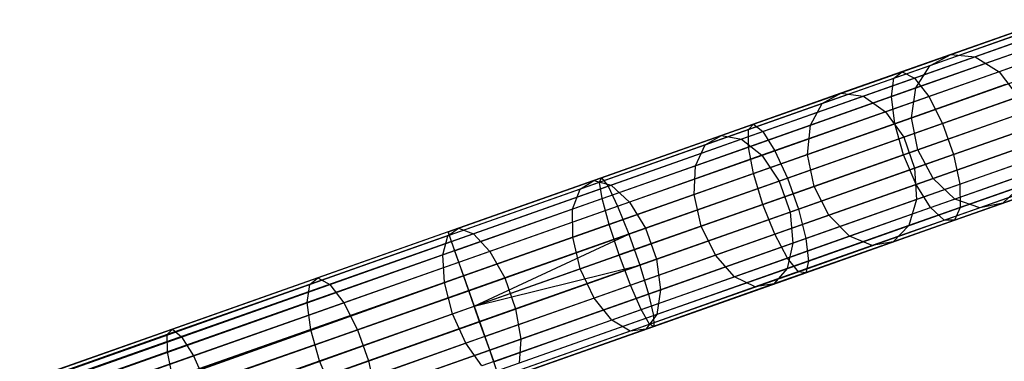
# Model space of a CAD drawing. Extents: x -189 to 189, y -189 to 189.
# Tile 552 of 591: x 153.17 to 165.62, y 55.31 to 59.62. Entities that reach past the tile are written whole.
import ezdxf

# ---------------------------------------------------------------- set-up
doc = ezdxf.new("R2010")
doc.units = 0
doc.header["$LTSCALE"] = 25.4
doc.layers.get('0').update_dxf_attribs({"linetype": 'CONTINUOUS'})

# ---------------------------------------------------------------- blocks, each defined once
blk = doc.blocks.new('CAMELEON-KENAI-C-12244_STL')
at = {"color": 0}
for p, q in [((166.19, 59.622, -151.988), (164.939, 59.182, -153.499)), ((166.19, 59.622, -151.988), (164.939, 59.182, -153.499)), ((164.222, 58.883, -10.733), (166.005, 59.511, -11.442)), ((164.222, 58.883, -10.733), (166.005, 59.511, -11.442)), ((164.326, 58.966, -10.339), (166.146, 59.607, -11.063)), ((164.326, 58.966, -10.339), (166.146, 59.607, -11.063)), ((164.482, 58.884, -9.962), (166.337, 59.538, -10.7)), ((164.482, 58.884, -9.962), (166.337, 59.538, -10.7)), ((166.525, 59.604, -152.234), (165.25, 59.155, -153.775)), ((166.525, 59.604, -152.234), (165.25, 59.155, -153.775)), ((165.899, 59.474, -151.731), (164.674, 59.042, -153.211)), ((165.899, 59.474, -151.731), (164.674, 59.042, -153.211)), ((166.846, 59.422, -152.425), (165.551, 58.966, -153.99)), ((166.846, 59.422, -152.425), (165.551, 58.966, -153.99)), ((164.189, 58.651, -11.077), (165.938, 59.267, -11.772)), ((164.189, 58.651, -11.077), (165.938, 59.267, -11.772)), ((164.662, 58.653, -9.668), (166.546, 59.317, -10.417)), ((164.662, 58.653, -9.668), (166.546, 59.317, -10.417)), ((164.939, 59.182, -153.499), (163.552, 58.693, -154.871)), ((164.939, 59.182, -153.499), (163.552, 58.693, -154.871)), ((165.25, 59.155, -153.775), (163.835, 58.656, -155.173)), ((165.25, 59.155, -153.775), (163.835, 58.656, -155.173)), ((165.702, 59.184, -151.507), (164.499, 58.76, -152.961)), ((165.702, 59.184, -151.507), (164.499, 58.76, -152.961)), ((164.674, 59.042, -153.211), (164.939, 59.182, -153.499)), ((164.674, 59.042, -153.211), (164.939, 59.182, -153.499)), ((164.939, 59.182, -153.499), (165.25, 59.155, -153.775)), ((164.939, 59.182, -153.499), (165.25, 59.155, -153.775)), ((165.25, 59.155, -153.775), (165.551, 58.966, -153.99)), ((165.25, 59.155, -153.775), (165.551, 58.966, -153.99)), ((164.674, 59.042, -153.211), (163.315, 58.563, -154.555)), ((164.674, 59.042, -153.211), (163.315, 58.563, -154.555)), ((164.499, 58.76, -152.961), (164.674, 59.042, -153.211)), ((164.499, 58.76, -152.961), (164.674, 59.042, -153.211)), ((162.381, 58.234, -10.222), (164.222, 58.883, -10.733)), ((162.381, 58.234, -10.222), (164.222, 58.883, -10.733)), ((162.446, 58.303, -9.817), (164.326, 58.966, -10.339)), ((162.446, 58.303, -9.817), (164.326, 58.966, -10.339)), ((162.565, 58.209, -9.43), (164.482, 58.884, -9.962)), ((162.565, 58.209, -9.43), (164.482, 58.884, -9.962)), ((165.551, 58.966, -153.99), (164.116, 58.46, -155.409)), ((165.551, 58.966, -153.99), (164.116, 58.46, -155.409)), ((164.189, 58.651, -11.077), (164.222, 58.883, -10.733)), ((164.189, 58.651, -11.077), (164.222, 58.883, -10.733)), ((164.222, 58.883, -10.733), (164.326, 58.966, -10.339)), ((164.222, 58.883, -10.733), (164.326, 58.966, -10.339)), ((164.231, 58.309, -11.309), (165.958, 58.917, -11.997)), ((164.231, 58.309, -11.309), (165.958, 58.917, -11.997)), ((164.326, 58.966, -10.339), (164.482, 58.884, -9.962)), ((164.326, 58.966, -10.339), (164.482, 58.884, -9.962)), ((164.482, 58.884, -9.962), (164.662, 58.653, -9.668)), ((164.482, 58.884, -9.962), (164.662, 58.653, -9.668)), ((164.837, 58.312, -9.507), (166.736, 58.981, -10.262)), ((164.837, 58.312, -9.507), (166.736, 58.981, -10.262)), ((165.551, 58.966, -153.99), (165.792, 58.648, -154.108)), ((165.551, 58.966, -153.99), (165.792, 58.648, -154.108)), ((164.499, 58.76, -152.961), (163.165, 58.29, -154.279)), ((164.499, 58.76, -152.961), (163.165, 58.29, -154.279)), ((165.633, 58.803, -151.356), (164.445, 58.384, -152.79)), ((165.633, 58.803, -151.356), (164.445, 58.384, -152.79)), ((164.445, 58.384, -152.79), (164.499, 58.76, -152.961)), ((164.445, 58.384, -152.79), (164.499, 58.76, -152.961)), ((163.552, 58.693, -154.871), (162.043, 58.161, -156.089)), ((163.552, 58.693, -154.871), (162.043, 58.161, -156.089)), ((163.835, 58.656, -155.173), (162.296, 58.114, -156.415)), ((163.835, 58.656, -155.173), (162.296, 58.114, -156.415)), ((162.381, 58.014, -10.574), (164.189, 58.651, -11.077)), ((162.381, 58.014, -10.574), (164.189, 58.651, -11.077)), ((162.717, 57.967, -9.127), (164.662, 58.653, -9.668)), ((162.717, 57.967, -9.127), (164.662, 58.653, -9.668)), ((163.315, 58.563, -154.555), (163.552, 58.693, -154.871)), ((163.315, 58.563, -154.555), (163.552, 58.693, -154.871)), ((163.552, 58.693, -154.871), (163.835, 58.656, -155.173)), ((163.552, 58.693, -154.871), (163.835, 58.656, -155.173)), ((163.835, 58.656, -155.173), (164.116, 58.46, -155.409)), ((163.835, 58.656, -155.173), (164.116, 58.46, -155.409)), ((164.231, 58.309, -11.309), (164.189, 58.651, -11.077)), ((164.231, 58.309, -11.309), (164.189, 58.651, -11.077)), ((165.792, 58.648, -154.108), (164.345, 58.138, -155.539)), ((165.792, 58.648, -154.108), (164.345, 58.138, -155.539)), ((164.662, 58.653, -9.668), (164.837, 58.312, -9.507)), ((164.662, 58.653, -9.668), (164.837, 58.312, -9.507)), ((163.315, 58.563, -154.555), (161.837, 58.042, -155.747)), ((163.315, 58.563, -154.555), (161.837, 58.042, -155.747)), ((163.165, 58.29, -154.279), (163.315, 58.563, -154.555)), ((163.165, 58.29, -154.279), (163.315, 58.563, -154.555)), ((166.061, 58.522, -12.076), (164.341, 57.916, -11.392)), ((166.061, 58.522, -12.076), (164.341, 57.916, -11.392)), ((164.975, 57.919, -9.507), (166.874, 58.588, -10.262)), ((164.975, 57.919, -9.507), (166.874, 58.588, -10.262)), ((164.116, 58.46, -155.409), (162.553, 57.91, -156.67)), ((164.116, 58.46, -155.409), (162.553, 57.91, -156.67)), ((164.445, 58.384, -152.79), (163.129, 57.92, -154.092)), ((164.445, 58.384, -152.79), (163.129, 57.92, -154.092)), ((164.116, 58.46, -155.409), (164.345, 58.138, -155.539)), ((164.116, 58.46, -155.409), (164.345, 58.138, -155.539)), ((164.522, 57.98, -152.73), (164.445, 58.384, -152.79)), ((164.522, 57.98, -152.73), (164.445, 58.384, -152.79)), ((164.522, 57.98, -152.73), (165.704, 58.397, -151.302)), ((164.522, 57.98, -152.73), (165.704, 58.397, -151.302)), ((160.526, 57.626, -9.501), (162.446, 58.303, -9.817)), ((160.526, 57.626, -9.501), (162.446, 58.303, -9.817)), ((163.165, 58.29, -154.279), (161.714, 57.779, -155.45)), ((163.165, 58.29, -154.279), (161.714, 57.779, -155.45)), ((162.381, 58.234, -10.222), (162.446, 58.303, -9.817)), ((162.381, 58.234, -10.222), (162.446, 58.303, -9.817)), ((162.446, 57.68, -10.814), (164.231, 58.309, -11.309)), ((162.446, 57.68, -10.814), (164.231, 58.309, -11.309)), ((162.446, 58.303, -9.817), (162.565, 58.209, -9.43)), ((162.446, 58.303, -9.817), (162.565, 58.209, -9.43)), ((162.875, 57.62, -8.961), (164.837, 58.312, -9.507)), ((162.875, 57.62, -8.961), (164.837, 58.312, -9.507)), ((163.129, 57.92, -154.092), (163.165, 58.29, -154.279)), ((163.129, 57.92, -154.092), (163.165, 58.29, -154.279)), ((164.341, 57.916, -11.392), (164.231, 58.309, -11.309)), ((164.341, 57.916, -11.392), (164.231, 58.309, -11.309)), ((165.93, 58.256, -154.108), (164.483, 57.746, -155.539)), ((165.93, 58.256, -154.108), (164.483, 57.746, -155.539)), ((164.837, 58.312, -9.507), (164.975, 57.919, -9.507)), ((164.837, 58.312, -9.507), (164.975, 57.919, -9.507)), ((162.043, 58.161, -156.089), (160.426, 57.591, -157.14)), ((162.043, 58.161, -156.089), (160.426, 57.591, -157.14)), ((160.5, 57.571, -9.912), (162.381, 58.234, -10.222)), ((160.5, 57.571, -9.912), (162.381, 58.234, -10.222)), ((160.607, 57.519, -9.108), (162.565, 58.209, -9.43)), ((160.607, 57.519, -9.108), (162.565, 58.209, -9.43)), ((161.837, 58.042, -155.747), (162.043, 58.161, -156.089)), ((161.837, 58.042, -155.747), (162.043, 58.161, -156.089)), ((162.043, 58.161, -156.089), (162.296, 58.114, -156.415)), ((162.043, 58.161, -156.089), (162.296, 58.114, -156.415)), ((162.381, 58.014, -10.574), (162.381, 58.234, -10.222)), ((162.381, 58.014, -10.574), (162.381, 58.234, -10.222)), ((162.565, 58.209, -9.43), (162.717, 57.967, -9.127)), ((162.565, 58.209, -9.43), (162.717, 57.967, -9.127)), ((164.345, 58.138, -155.539), (162.77, 57.583, -156.809)), ((164.345, 58.138, -155.539), (162.77, 57.583, -156.809)), ((164.345, 58.138, -155.539), (164.483, 57.746, -155.539)), ((164.345, 58.138, -155.539), (164.483, 57.746, -155.539)), ((164.501, 57.541, -11.309), (166.229, 58.15, -11.997)), ((164.501, 57.541, -11.309), (166.229, 58.15, -11.997)), ((165.053, 57.544, -9.668), (166.937, 58.208, -10.417)), ((165.053, 57.544, -9.668), (166.937, 58.208, -10.417)), ((161.837, 58.042, -155.747), (160.254, 57.484, -156.777)), ((161.837, 58.042, -155.747), (160.254, 57.484, -156.777)), ((160.534, 57.363, -10.271), (162.381, 58.014, -10.574)), ((160.534, 57.363, -10.271), (162.381, 58.014, -10.574)), ((162.296, 58.114, -156.415), (160.648, 57.533, -157.487)), ((162.296, 58.114, -156.415), (160.648, 57.533, -157.487)), ((161.714, 57.779, -155.45), (161.837, 58.042, -155.747)), ((161.714, 57.779, -155.45), (161.837, 58.042, -155.747)), ((162.296, 58.114, -156.415), (162.553, 57.91, -156.67)), ((162.296, 58.114, -156.415), (162.553, 57.91, -156.67)), ((162.446, 57.68, -10.814), (162.381, 58.014, -10.574)), ((162.446, 57.68, -10.814), (162.381, 58.014, -10.574)), ((165.903, 58.036, -151.356), (164.716, 57.617, -152.79)), ((165.903, 58.036, -151.356), (164.716, 57.617, -152.79)), ((160.729, 57.267, -8.8), (162.717, 57.967, -9.127)), ((160.729, 57.267, -8.8), (162.717, 57.967, -9.127)), ((162.553, 57.91, -156.67), (160.88, 57.32, -157.758)), ((162.553, 57.91, -156.67), (160.88, 57.32, -157.758)), ((163.129, 57.92, -154.092), (161.696, 57.415, -155.248)), ((163.129, 57.92, -154.092), (161.696, 57.415, -155.248)), ((162.553, 57.91, -156.67), (162.77, 57.583, -156.809)), ((162.553, 57.91, -156.67), (162.77, 57.583, -156.809)), ((164.341, 57.916, -11.392), (162.565, 57.29, -10.898)), ((164.341, 57.916, -11.392), (162.565, 57.29, -10.898)), ((162.717, 57.967, -9.127), (162.875, 57.62, -8.961)), ((162.717, 57.967, -9.127), (162.875, 57.62, -8.961)), ((163.014, 57.228, -8.961), (164.975, 57.919, -9.507)), ((163.014, 57.228, -8.961), (164.975, 57.919, -9.507)), ((163.211, 57.518, -154.026), (163.129, 57.92, -154.092)), ((163.211, 57.518, -154.026), (163.129, 57.92, -154.092)), ((163.211, 57.518, -154.026), (164.522, 57.98, -152.73)), ((163.211, 57.518, -154.026), (164.522, 57.98, -152.73)), ((164.501, 57.541, -11.309), (164.341, 57.916, -11.392)), ((164.501, 57.541, -11.309), (164.341, 57.916, -11.392)), ((164.716, 57.617, -152.79), (164.522, 57.98, -152.73)), ((164.716, 57.617, -152.79), (164.522, 57.98, -152.73)), ((164.975, 57.919, -9.507), (165.053, 57.544, -9.668)), ((164.975, 57.919, -9.507), (165.053, 57.544, -9.668)), ((165.057, 57.251, -9.962), (166.913, 57.904, -10.7)), ((165.057, 57.251, -9.962), (166.913, 57.904, -10.7)), ((161.714, 57.779, -155.45), (160.16, 57.231, -156.461)), ((161.714, 57.779, -155.45), (160.16, 57.231, -156.461)), ((161.696, 57.415, -155.248), (161.714, 57.779, -155.45)), ((161.696, 57.415, -155.248), (161.714, 57.779, -155.45)), ((165.942, 57.857, -153.99), (164.506, 57.351, -155.409)), ((165.942, 57.857, -153.99), (164.506, 57.351, -155.409)), ((164.683, 57.249, -11.077), (166.432, 57.865, -11.772)), ((164.683, 57.249, -11.077), (166.432, 57.865, -11.772)), ((166.196, 57.782, -151.507), (164.993, 57.358, -152.961)), ((166.196, 57.782, -151.507), (164.993, 57.358, -152.961)), ((160.623, 57.037, -10.514), (162.446, 57.68, -10.814)), ((160.623, 57.037, -10.514), (162.446, 57.68, -10.814)), ((162.565, 57.29, -10.898), (162.446, 57.68, -10.814)), ((162.565, 57.29, -10.898), (162.446, 57.68, -10.814)), ((164.483, 57.746, -155.539), (162.908, 57.191, -156.809)), ((164.483, 57.746, -155.539), (162.908, 57.191, -156.809)), ((164.483, 57.746, -155.539), (164.506, 57.351, -155.409)), ((164.483, 57.746, -155.539), (164.506, 57.351, -155.409)), ((164.855, 57.089, -10.733), (166.637, 57.717, -11.442)), ((164.855, 57.089, -10.733), (166.637, 57.717, -11.442)), ((164.987, 57.09, -10.339), (166.807, 57.731, -11.063)), ((164.987, 57.09, -10.339), (166.807, 57.731, -11.063)), ((166.531, 57.68, -151.731), (165.306, 57.248, -153.211)), ((166.531, 57.68, -151.731), (165.306, 57.248, -153.211)), ((166.851, 57.746, -151.988), (165.6, 57.306, -153.499)), ((166.851, 57.746, -151.988), (165.6, 57.306, -153.499)), ((158.585, 56.942, -9.395), (160.526, 57.626, -9.501)), ((158.585, 56.942, -9.395), (160.526, 57.626, -9.501)), ((158.599, 56.901, -9.809), (160.5, 57.571, -9.912)), ((158.599, 56.901, -9.809), (160.5, 57.571, -9.912)), ((158.627, 56.821, -9), (160.607, 57.519, -9.108)), ((158.627, 56.821, -9), (160.607, 57.519, -9.108)), ((160.426, 57.591, -157.14), (158.719, 56.99, -158.015)), ((160.426, 57.591, -157.14), (158.719, 56.99, -158.015)), ((160.648, 57.533, -157.487), (158.907, 56.92, -158.38)), ((160.648, 57.533, -157.487), (158.907, 56.92, -158.38)), ((160.254, 57.484, -156.777), (160.426, 57.591, -157.14)), ((160.254, 57.484, -156.777), (160.426, 57.591, -157.14)), ((160.426, 57.591, -157.14), (160.648, 57.533, -157.487)), ((160.426, 57.591, -157.14), (160.648, 57.533, -157.487)), ((160.5, 57.571, -9.912), (160.526, 57.626, -9.501)), ((160.5, 57.571, -9.912), (160.526, 57.626, -9.501)), ((160.534, 57.363, -10.271), (160.5, 57.571, -9.912)), ((160.534, 57.363, -10.271), (160.5, 57.571, -9.912)), ((160.526, 57.626, -9.501), (160.607, 57.519, -9.108)), ((160.526, 57.626, -9.501), (160.607, 57.519, -9.108)), ((160.607, 57.519, -9.108), (160.729, 57.267, -8.8)), ((160.607, 57.519, -9.108), (160.729, 57.267, -8.8)), ((160.648, 57.533, -157.487), (160.88, 57.32, -157.758)), ((160.648, 57.533, -157.487), (160.88, 57.32, -157.758)), ((160.871, 56.914, -8.632), (162.875, 57.62, -8.961)), ((160.871, 56.914, -8.632), (162.875, 57.62, -8.961)), ((162.77, 57.583, -156.809), (161.083, 56.989, -157.907)), ((162.77, 57.583, -156.809), (161.083, 56.989, -157.907)), ((161.785, 57.016, -155.177), (163.211, 57.518, -154.026)), ((161.785, 57.016, -155.177), (163.211, 57.518, -154.026)), ((162.716, 56.913, -10.814), (164.501, 57.541, -11.309)), ((162.716, 56.913, -10.814), (164.501, 57.541, -11.309)), ((162.77, 57.583, -156.809), (162.908, 57.191, -156.809)), ((162.77, 57.583, -156.809), (162.908, 57.191, -156.809)), ((162.875, 57.62, -8.961), (163.014, 57.228, -8.961)), ((162.875, 57.62, -8.961), (163.014, 57.228, -8.961)), ((163.107, 56.858, -9.127), (165.053, 57.544, -9.668)), ((163.107, 56.858, -9.127), (165.053, 57.544, -9.668)), ((163.399, 57.153, -154.092), (163.211, 57.518, -154.026)), ((163.399, 57.153, -154.092), (163.211, 57.518, -154.026)), ((164.716, 57.617, -152.79), (163.399, 57.153, -154.092)), ((164.716, 57.617, -152.79), (163.399, 57.153, -154.092)), ((165.825, 57.521, -153.775), (164.411, 57.023, -155.173)), ((165.825, 57.521, -153.775), (164.411, 57.023, -155.173)), ((164.683, 57.249, -11.077), (164.501, 57.541, -11.309)), ((164.683, 57.249, -11.077), (164.501, 57.541, -11.309)), ((164.993, 57.358, -152.961), (164.716, 57.617, -152.79)), ((164.993, 57.358, -152.961), (164.716, 57.617, -152.79)), ((165.053, 57.544, -9.668), (165.057, 57.251, -9.962)), ((165.053, 57.544, -9.668), (165.057, 57.251, -9.962)), ((165.825, 57.521, -153.775), (165.6, 57.306, -153.499)), ((165.825, 57.521, -153.775), (165.6, 57.306, -153.499)), ((160.254, 57.484, -156.777), (158.581, 56.895, -157.635)), ((160.254, 57.484, -156.777), (158.581, 56.895, -157.635)), ((160.16, 57.231, -156.461), (160.254, 57.484, -156.777)), ((160.16, 57.231, -156.461), (160.254, 57.484, -156.777)), ((161.696, 57.415, -155.248), (160.161, 56.875, -156.247)), ((161.696, 57.415, -155.248), (160.161, 56.875, -156.247)), ((161.785, 57.016, -155.177), (161.696, 57.415, -155.248)), ((161.785, 57.016, -155.177), (161.696, 57.415, -155.248)), ((158.668, 56.705, -10.169), (160.534, 57.363, -10.271)), ((158.668, 56.705, -10.169), (160.534, 57.363, -10.271)), ((158.72, 56.559, -8.691), (160.729, 57.267, -8.8)), ((158.72, 56.559, -8.691), (160.729, 57.267, -8.8)), ((160.88, 57.32, -157.758), (159.113, 56.697, -158.664)), ((160.88, 57.32, -157.758), (159.113, 56.697, -158.664)), ((160.623, 57.037, -10.514), (160.534, 57.363, -10.271)), ((160.623, 57.037, -10.514), (160.534, 57.363, -10.271)), ((160.729, 57.267, -8.8), (160.871, 56.914, -8.632)), ((160.729, 57.267, -8.8), (160.871, 56.914, -8.632)), ((162.565, 57.29, -10.898), (160.75, 56.651, -10.6)), ((162.565, 57.29, -10.898), (160.75, 56.651, -10.6)), ((160.88, 57.32, -157.758), (161.083, 56.989, -157.907)), ((160.88, 57.32, -157.758), (161.083, 56.989, -157.907)), ((162.716, 56.913, -10.814), (162.565, 57.29, -10.898)), ((162.716, 56.913, -10.814), (162.565, 57.29, -10.898)), ((164.506, 57.351, -155.409), (162.944, 56.801, -156.67)), ((164.506, 57.351, -155.409), (162.944, 56.801, -156.67)), ((164.993, 57.358, -152.961), (163.659, 56.888, -154.279)), ((164.993, 57.358, -152.961), (163.659, 56.888, -154.279)), ((165.6, 57.306, -153.499), (164.213, 56.817, -154.871)), ((165.6, 57.306, -153.499), (164.213, 56.817, -154.871)), ((164.506, 57.351, -155.409), (164.411, 57.023, -155.173)), ((164.506, 57.351, -155.409), (164.411, 57.023, -155.173)), ((165.306, 57.248, -153.211), (164.993, 57.358, -152.961)), ((165.306, 57.248, -153.211), (164.993, 57.358, -152.961)), ((165.6, 57.306, -153.499), (165.306, 57.248, -153.211)), ((165.6, 57.306, -153.499), (165.306, 57.248, -153.211)), ((160.16, 57.231, -156.461), (158.518, 56.652, -157.303)), ((160.16, 57.231, -156.461), (158.518, 56.652, -157.303)), ((160.161, 56.875, -156.247), (160.16, 57.231, -156.461)), ((160.161, 56.875, -156.247), (160.16, 57.231, -156.461)), ((161.01, 56.522, -8.632), (163.014, 57.228, -8.961)), ((161.01, 56.522, -8.632), (163.014, 57.228, -8.961)), ((162.908, 57.191, -156.809), (161.221, 56.597, -157.907)), ((162.908, 57.191, -156.809), (161.221, 56.597, -157.907)), ((163.399, 57.153, -154.092), (161.966, 56.648, -155.248)), ((163.399, 57.153, -154.092), (161.966, 56.648, -155.248)), ((162.875, 56.612, -10.574), (164.683, 57.249, -11.077)), ((162.875, 56.612, -10.574), (164.683, 57.249, -11.077)), ((162.908, 57.191, -156.809), (162.944, 56.801, -156.67)), ((162.908, 57.191, -156.809), (162.944, 56.801, -156.67)), ((163.014, 57.228, -8.961), (163.107, 56.858, -9.127)), ((163.014, 57.228, -8.961), (163.107, 56.858, -9.127)), ((163.14, 56.575, -9.43), (165.057, 57.251, -9.962)), ((163.14, 56.575, -9.43), (165.057, 57.251, -9.962)), ((163.659, 56.888, -154.279), (163.399, 57.153, -154.092)), ((163.659, 56.888, -154.279), (163.399, 57.153, -154.092)), ((165.306, 57.248, -153.211), (163.947, 56.769, -154.555)), ((165.306, 57.248, -153.211), (163.947, 56.769, -154.555)), ((164.855, 57.089, -10.733), (164.683, 57.249, -11.077)), ((164.855, 57.089, -10.733), (164.683, 57.249, -11.077)), ((165.057, 57.251, -9.962), (164.987, 57.09, -10.339)), ((165.057, 57.251, -9.962), (164.987, 57.09, -10.339)), ((158.78, 56.388, -10.414), (160.623, 57.037, -10.514)), ((158.78, 56.388, -10.414), (160.623, 57.037, -10.514)), ((160.257, 56.477, -156.171), (161.785, 57.016, -155.177)), ((160.257, 56.477, -156.171), (161.785, 57.016, -155.177)), ((160.75, 56.651, -10.6), (160.623, 57.037, -10.514)), ((160.75, 56.651, -10.6), (160.623, 57.037, -10.514)), ((161.966, 56.648, -155.248), (161.785, 57.016, -155.177)), ((161.966, 56.648, -155.248), (161.785, 57.016, -155.177)), ((164.411, 57.023, -155.173), (162.872, 56.48, -156.415)), ((164.411, 57.023, -155.173), (162.872, 56.48, -156.415)), ((163.013, 56.44, -10.222), (164.855, 57.089, -10.733)), ((163.013, 56.44, -10.222), (164.855, 57.089, -10.733)), ((163.107, 56.427, -9.817), (164.987, 57.09, -10.339)), ((163.107, 56.427, -9.817), (164.987, 57.09, -10.339)), ((164.411, 57.023, -155.173), (164.213, 56.817, -154.871)), ((164.411, 57.023, -155.173), (164.213, 56.817, -154.871)), ((164.987, 57.09, -10.339), (164.855, 57.089, -10.733)), ((164.987, 57.09, -10.339), (164.855, 57.089, -10.733)), ((158.585, 56.942, -9.395), (40.463, 15.318, -9.395)), ((158.585, 56.942, -9.395), (40.463, 15.318, -9.605)), ((158.585, 56.942, -9.395), (40.463, 15.318, -9.395)), ((158.585, 56.942, -9.395), (40.463, 15.318, -9.605)), ((158.585, 56.942, -9.395), (40.477, 15.277, -9.809)), ((158.585, 56.942, -9.395), (40.477, 15.277, -9.809)), ((158.599, 56.901, -9.809), (40.477, 15.277, -9.809)), ((158.599, 56.901, -9.809), (40.477, 15.277, -9.809)), ((158.599, 56.901, -9.809), (40.505, 15.197, -10)), ((158.599, 56.901, -9.809), (40.505, 15.197, -10)), ((158.599, 56.901, -9.809), (40.546, 15.081, -10.169)), ((158.599, 56.901, -9.809), (40.546, 15.081, -10.169)), ((158.581, 56.895, -157.635), (156.836, 56.28, -158.31)), ((158.581, 56.895, -157.635), (156.836, 56.28, -158.31)), ((158.719, 56.99, -158.015), (156.937, 56.362, -158.705)), ((158.719, 56.99, -158.015), (156.937, 56.362, -158.705)), ((158.907, 56.92, -158.38), (157.09, 56.279, -159.083)), ((158.907, 56.92, -158.38), (157.09, 56.279, -159.083)), ((158.518, 56.652, -157.303), (158.581, 56.895, -157.635)), ((158.518, 56.652, -157.303), (158.581, 56.895, -157.635)), ((158.581, 56.895, -157.635), (158.719, 56.99, -158.015)), ((158.581, 56.895, -157.635), (158.719, 56.99, -158.015)), ((158.627, 56.821, -9), (158.585, 56.942, -9.395)), ((158.585, 56.942, -9.395), (158.599, 56.901, -9.809)), ((158.585, 56.942, -9.395), (158.599, 56.901, -9.809)), ((158.627, 56.821, -9), (158.585, 56.942, -9.395)), ((158.599, 56.901, -9.809), (158.668, 56.705, -10.169)), ((158.599, 56.901, -9.809), (158.668, 56.705, -10.169)), ((158.719, 56.99, -158.015), (158.907, 56.92, -158.38)), ((158.719, 56.99, -158.015), (158.907, 56.92, -158.38)), ((158.846, 56.2, -8.522), (160.871, 56.914, -8.632)), ((158.846, 56.2, -8.522), (160.871, 56.914, -8.632)), ((158.907, 56.92, -158.38), (159.113, 56.697, -158.664)), ((158.907, 56.92, -158.38), (159.113, 56.697, -158.664)), ((158.915, 56.004, -8.5), (160.871, 56.914, -8.632)), ((158.915, 56.004, -8.5), (160.871, 56.914, -8.632)), ((161.083, 56.989, -157.907), (159.301, 56.361, -158.82)), ((161.083, 56.989, -157.907), (159.301, 56.361, -158.82)), ((160.871, 56.914, -8.632), (161.01, 56.522, -8.632)), ((160.871, 56.914, -8.632), (161.01, 56.522, -8.632)), ((160.893, 56.27, -10.514), (162.716, 56.913, -10.814)), ((160.893, 56.27, -10.514), (162.716, 56.913, -10.814)), ((161.083, 56.989, -157.907), (161.221, 56.597, -157.907)), ((161.083, 56.989, -157.907), (161.221, 56.597, -157.907)), ((163.659, 56.888, -154.279), (162.208, 56.377, -155.45)), ((163.659, 56.888, -154.279), (162.208, 56.377, -155.45)), ((162.875, 56.612, -10.574), (162.716, 56.913, -10.814)), ((162.875, 56.612, -10.574), (162.716, 56.913, -10.814)), ((163.947, 56.769, -154.555), (163.659, 56.888, -154.279)), ((163.947, 56.769, -154.555), (163.659, 56.888, -154.279)), ((158.627, 56.821, -9), (40.463, 15.318, -9.395)), ((158.627, 56.821, -9), (40.463, 15.318, -9.395)), ((158.627, 56.821, -9), (40.477, 15.277, -9.191)), ((158.627, 56.821, -9), (40.477, 15.277, -9.191)), ((40.505, 15.197, -9), (158.627, 56.821, -9)), ((40.505, 15.197, -9), (158.627, 56.821, -9)), ((40.546, 15.081, -8.831), (158.627, 56.821, -9)), ((40.546, 15.081, -8.831), (158.627, 56.821, -9)), ((160.161, 56.875, -156.247), (158.54, 56.303, -157.078)), ((160.161, 56.875, -156.247), (158.54, 56.303, -157.078)), ((158.72, 56.559, -8.691), (158.627, 56.821, -9)), ((158.72, 56.559, -8.691), (158.627, 56.821, -9)), ((160.257, 56.477, -156.171), (160.161, 56.875, -156.247)), ((160.257, 56.477, -156.171), (160.161, 56.875, -156.247)), ((161.12, 56.158, -8.8), (163.107, 56.858, -9.127)), ((161.12, 56.158, -8.8), (163.107, 56.858, -9.127)), ((162.944, 56.801, -156.67), (161.271, 56.211, -157.758)), ((162.944, 56.801, -156.67), (161.271, 56.211, -157.758)), ((163.947, 56.769, -154.555), (162.469, 56.248, -155.747)), ((163.947, 56.769, -154.555), (162.469, 56.248, -155.747)), ((164.213, 56.817, -154.871), (162.704, 56.285, -156.089)), ((164.213, 56.817, -154.871), (162.704, 56.285, -156.089)), ((162.944, 56.801, -156.67), (162.872, 56.48, -156.415)), ((162.944, 56.801, -156.67), (162.872, 56.48, -156.415)), ((163.107, 56.858, -9.127), (163.14, 56.575, -9.43)), ((163.107, 56.858, -9.127), (163.14, 56.575, -9.43)), ((164.213, 56.817, -154.871), (163.947, 56.769, -154.555)), ((164.213, 56.817, -154.871), (163.947, 56.769, -154.555)), ((158.668, 56.705, -10.169), (40.546, 15.081, -10.169)), ((158.668, 56.705, -10.169), (40.546, 15.081, -10.169)), ((158.668, 56.705, -10.169), (40.598, 14.934, -10.309)), ((158.668, 56.705, -10.169), (40.598, 14.934, -10.309)), ((158.518, 56.652, -157.303), (156.805, 56.049, -157.966)), ((158.518, 56.652, -157.303), (156.805, 56.049, -157.966)), ((159.113, 56.697, -158.664), (157.269, 56.047, -159.378)), ((159.113, 56.697, -158.664), (157.269, 56.047, -159.378)), ((158.54, 56.303, -157.078), (158.518, 56.652, -157.303)), ((158.54, 56.303, -157.078), (158.518, 56.652, -157.303)), ((158.668, 56.705, -10.169), (158.78, 56.388, -10.414)), ((158.668, 56.705, -10.169), (158.78, 56.388, -10.414)), ((158.915, 56.004, -10.5), (160.75, 56.651, -10.6)), ((158.915, 56.004, -10.5), (160.75, 56.651, -10.6)), ((159.113, 56.697, -158.664), (159.301, 56.361, -158.82)), ((159.113, 56.697, -158.664), (159.301, 56.361, -158.82)), ((161.966, 56.648, -155.248), (160.431, 56.107, -156.247)), ((161.966, 56.648, -155.248), (160.431, 56.107, -156.247)), ((160.893, 56.27, -10.514), (160.75, 56.651, -10.6)), ((160.893, 56.27, -10.514), (160.75, 56.651, -10.6)), ((162.208, 56.377, -155.45), (161.966, 56.648, -155.248)), ((162.208, 56.377, -155.45), (161.966, 56.648, -155.248)), ((40.546, 15.081, -8.831), (158.72, 56.559, -8.691)), ((40.546, 15.081, -8.831), (158.72, 56.559, -8.691)), ((40.598, 14.934, -8.691), (158.72, 56.559, -8.691)), ((40.598, 14.934, -8.691), (158.72, 56.559, -8.691)), ((158.846, 56.2, -8.522), (158.72, 56.559, -8.691)), ((158.846, 56.2, -8.522), (158.72, 56.559, -8.691)), ((158.915, 56.004, -8.5), (161.01, 56.522, -8.632)), ((158.915, 56.004, -8.5), (161.01, 56.522, -8.632)), ((158.984, 55.808, -8.522), (161.01, 56.522, -8.632)), ((158.984, 55.808, -8.522), (161.01, 56.522, -8.632)), ((161.221, 56.597, -157.907), (159.439, 55.969, -158.82)), ((161.221, 56.597, -157.907), (159.439, 55.969, -158.82)), ((161.01, 56.522, -8.632), (161.12, 56.158, -8.8)), ((161.01, 56.522, -8.632), (161.12, 56.158, -8.8)), ((161.028, 55.961, -10.271), (162.875, 56.612, -10.574)), ((161.028, 55.961, -10.271), (162.875, 56.612, -10.574)), ((161.182, 55.885, -9.108), (163.14, 56.575, -9.43)), ((161.182, 55.885, -9.108), (163.14, 56.575, -9.43)), ((161.221, 56.597, -157.907), (161.271, 56.211, -157.758)), ((161.221, 56.597, -157.907), (161.271, 56.211, -157.758)), ((163.013, 56.44, -10.222), (162.875, 56.612, -10.574)), ((163.013, 56.44, -10.222), (162.875, 56.612, -10.574)), ((163.14, 56.575, -9.43), (163.107, 56.427, -9.817)), ((163.14, 56.575, -9.43), (163.107, 56.427, -9.817)), ((158.78, 56.388, -10.414), (40.598, 14.934, -10.309)), ((158.78, 56.388, -10.414), (40.598, 14.934, -10.309)), ((158.78, 56.388, -10.414), (40.658, 14.763, -10.414)), ((158.78, 56.388, -10.414), (40.658, 14.763, -10.414)), ((40.724, 14.576, -10.478), (158.78, 56.388, -10.414)), ((40.724, 14.576, -10.478), (158.78, 56.388, -10.414)), ((40.793, 14.38, -10.5), (158.78, 56.388, -10.414)), ((40.793, 14.38, -10.5), (158.78, 56.388, -10.414)), ((158.643, 55.909, -156.998), (160.257, 56.477, -156.171)), ((158.643, 55.909, -156.998), (160.257, 56.477, -156.171)), ((158.78, 56.388, -10.414), (158.915, 56.004, -10.5)), ((158.78, 56.388, -10.414), (158.915, 56.004, -10.5)), ((160.431, 56.107, -156.247), (160.257, 56.477, -156.171)), ((160.431, 56.107, -156.247), (160.257, 56.477, -156.171)), ((161.132, 55.777, -9.912), (163.013, 56.44, -10.222)), ((161.132, 55.777, -9.912), (163.013, 56.44, -10.222)), ((161.187, 55.75, -9.501), (163.107, 56.427, -9.817)), ((161.187, 55.75, -9.501), (163.107, 56.427, -9.817)), ((162.872, 56.48, -156.415), (161.223, 55.9, -157.487)), ((162.872, 56.48, -156.415), (161.223, 55.9, -157.487)), ((162.872, 56.48, -156.415), (162.704, 56.285, -156.089)), ((162.872, 56.48, -156.415), (162.704, 56.285, -156.089)), ((163.107, 56.427, -9.817), (163.013, 56.44, -10.222)), ((163.107, 56.427, -9.817), (163.013, 56.44, -10.222)), ((156.836, 56.28, -158.31), (155.036, 55.646, -158.798)), ((156.836, 56.28, -158.31), (155.036, 55.646, -158.798)), ((156.937, 56.362, -158.705), (155.1, 55.714, -159.203)), ((156.937, 56.362, -158.705), (155.1, 55.714, -159.203)), ((157.09, 56.279, -159.083), (155.216, 55.619, -159.591)), ((157.09, 56.279, -159.083), (155.216, 55.619, -159.591)), ((156.805, 56.049, -157.966), (156.836, 56.28, -158.31)), ((156.805, 56.049, -157.966), (156.836, 56.28, -158.31)), ((156.836, 56.28, -158.31), (156.937, 56.362, -158.705)), ((156.836, 56.28, -158.31), (156.937, 56.362, -158.705)), ((158.54, 56.303, -157.078), (156.849, 55.707, -157.733)), ((158.54, 56.303, -157.078), (156.849, 55.707, -157.733)), ((156.937, 56.362, -158.705), (157.09, 56.279, -159.083)), ((156.937, 56.362, -158.705), (157.09, 56.279, -159.083)), ((157.09, 56.279, -159.083), (157.269, 56.047, -159.378)), ((157.09, 56.279, -159.083), (157.269, 56.047, -159.378)), ((159.301, 56.361, -158.82), (157.442, 55.706, -159.54)), ((159.301, 56.361, -158.82), (157.442, 55.706, -159.54)), ((158.643, 55.909, -156.998), (158.54, 56.303, -157.078)), ((158.643, 55.909, -156.998), (158.54, 56.303, -157.078)), ((159.05, 55.621, -10.414), (160.893, 56.27, -10.514)), ((159.05, 55.621, -10.414), (160.893, 56.27, -10.514)), ((159.301, 56.361, -158.82), (159.439, 55.969, -158.82)), ((159.301, 56.361, -158.82), (159.439, 55.969, -158.82)), ((162.208, 56.377, -155.45), (160.654, 55.829, -156.461)), ((162.208, 56.377, -155.45), (160.654, 55.829, -156.461)), ((161.028, 55.961, -10.271), (160.893, 56.27, -10.514)), ((161.028, 55.961, -10.271), (160.893, 56.27, -10.514)), ((162.704, 56.285, -156.089), (161.087, 55.715, -157.14)), ((162.704, 56.285, -156.089), (161.087, 55.715, -157.14)), ((162.469, 56.248, -155.747), (162.208, 56.377, -155.45)), ((162.469, 56.248, -155.747), (162.208, 56.377, -155.45)), ((162.704, 56.285, -156.089), (162.469, 56.248, -155.747)), ((162.704, 56.285, -156.089), (162.469, 56.248, -155.747)), ((40.598, 14.934, -8.691), (158.846, 56.2, -8.522)), ((40.598, 14.934, -8.691), (158.846, 56.2, -8.522)), ((40.658, 14.763, -8.586), (158.846, 56.2, -8.522)), ((40.658, 14.763, -8.586), (158.846, 56.2, -8.522)), ((158.846, 56.2, -8.522), (40.724, 14.576, -8.522)), ((158.846, 56.2, -8.522), (40.724, 14.576, -8.522)), ((158.915, 56.004, -8.5), (158.846, 56.2, -8.522)), ((158.915, 56.004, -8.5), (158.846, 56.2, -8.522)), ((159.111, 55.45, -8.691), (161.12, 56.158, -8.8)), ((159.111, 55.45, -8.691), (161.12, 56.158, -8.8)), ((161.271, 56.211, -157.758), (159.503, 55.588, -158.664)), ((161.271, 56.211, -157.758), (159.503, 55.588, -158.664)), ((162.469, 56.248, -155.747), (160.886, 55.69, -156.777)), ((162.469, 56.248, -155.747), (160.886, 55.69, -156.777)), ((161.12, 56.158, -8.8), (161.182, 55.885, -9.108)), ((161.12, 56.158, -8.8), (161.182, 55.885, -9.108)), ((161.271, 56.211, -157.758), (161.223, 55.9, -157.487)), ((161.271, 56.211, -157.758), (161.223, 55.9, -157.487)), ((156.805, 56.049, -157.966), (155.038, 55.426, -158.445)), ((156.805, 56.049, -157.966), (155.038, 55.426, -158.445)), ((157.269, 56.047, -159.378), (155.367, 55.377, -159.894)), ((157.269, 56.047, -159.378), (155.367, 55.377, -159.894)), ((156.849, 55.707, -157.733), (156.805, 56.049, -157.966)), ((156.849, 55.707, -157.733), (156.805, 56.049, -157.966)), ((157.269, 56.047, -159.378), (157.442, 55.706, -159.54)), ((157.269, 56.047, -159.378), (157.442, 55.706, -159.54)), ((160.431, 56.107, -156.247), (158.81, 55.536, -157.078)), ((160.431, 56.107, -156.247), (158.81, 55.536, -157.078)), ((160.654, 55.829, -156.461), (160.431, 56.107, -156.247)), ((160.654, 55.829, -156.461), (160.431, 56.107, -156.247)), ((40.793, 14.38, -8.5), (158.915, 56.004, -8.5)), ((40.793, 14.38, -8.5), (158.915, 56.004, -8.5)), ((40.793, 14.38, -10.5), (158.915, 56.004, -10.5)), ((40.793, 14.38, -10.5), (158.915, 56.004, -10.5)), ((40.862, 14.184, -10.478), (158.915, 56.004, -10.5)), ((40.862, 14.184, -10.478), (158.915, 56.004, -10.5)), ((40.928, 13.996, -10.414), (158.915, 56.004, -10.5)), ((40.928, 13.996, -10.414), (158.915, 56.004, -10.5)), ((156.96, 55.315, -157.65), (158.643, 55.909, -156.998)), ((156.96, 55.315, -157.65), (158.643, 55.909, -156.998)), ((159.439, 55.969, -158.82), (157.58, 55.314, -159.54)), ((159.439, 55.969, -158.82), (157.58, 55.314, -159.54)), ((158.81, 55.536, -157.078), (158.643, 55.909, -156.998)), ((158.81, 55.536, -157.078), (158.643, 55.909, -156.998)), ((158.915, 56.004, -10.5), (159.05, 55.621, -10.414)), ((158.984, 55.808, -8.522), (158.915, 56.004, -8.5)), ((158.984, 55.808, -8.522), (158.915, 56.004, -8.5)), ((158.915, 56.004, -10.5), (159.05, 55.621, -10.414)), ((159.162, 55.303, -10.169), (161.028, 55.961, -10.271)), ((159.162, 55.303, -10.169), (161.028, 55.961, -10.271)), ((159.439, 55.969, -158.82), (159.503, 55.588, -158.664)), ((159.439, 55.969, -158.82), (159.503, 55.588, -158.664)), ((161.223, 55.9, -157.487), (159.482, 55.286, -158.38)), ((161.223, 55.9, -157.487), (159.482, 55.286, -158.38)), ((161.132, 55.777, -9.912), (161.028, 55.961, -10.271)), ((161.132, 55.777, -9.912), (161.028, 55.961, -10.271)), ((161.223, 55.9, -157.487), (161.087, 55.715, -157.14)), ((161.223, 55.9, -157.487), (161.087, 55.715, -157.14)), ((40.862, 14.184, -8.522), (158.984, 55.808, -8.522)), ((40.862, 14.184, -8.522), (158.984, 55.808, -8.522)), ((159.111, 55.45, -8.691), (158.984, 55.808, -8.522)), ((159.111, 55.45, -8.691), (158.984, 55.808, -8.522)), ((160.654, 55.829, -156.461), (159.012, 55.25, -157.303)), ((160.654, 55.829, -156.461), (159.012, 55.25, -157.303)), ((159.203, 55.188, -9), (161.182, 55.885, -9.108)), ((159.203, 55.188, -9), (161.182, 55.885, -9.108)), ((159.231, 55.107, -9.809), (161.132, 55.777, -9.912)), ((159.231, 55.107, -9.809), (161.132, 55.777, -9.912)), ((160.886, 55.69, -156.777), (160.654, 55.829, -156.461)), ((160.886, 55.69, -156.777), (160.654, 55.829, -156.461)), ((161.187, 55.75, -9.501), (161.132, 55.777, -9.912)), ((161.187, 55.75, -9.501), (161.132, 55.777, -9.912)), ((161.182, 55.885, -9.108), (161.187, 55.75, -9.501)), ((161.182, 55.885, -9.108), (161.187, 55.75, -9.501)), ((155.036, 55.646, -158.798), (153.2, 54.999, -159.092)), ((155.036, 55.646, -158.798), (153.2, 54.999, -159.092)), ((155.1, 55.714, -159.203), (153.224, 55.053, -159.504)), ((155.1, 55.714, -159.203), (153.224, 55.053, -159.504)), ((155.036, 55.646, -158.798), (155.1, 55.714, -159.203)), ((155.036, 55.646, -158.798), (155.1, 55.714, -159.203)), ((155.038, 55.426, -158.445), (155.036, 55.646, -158.798)), ((155.038, 55.426, -158.445), (155.036, 55.646, -158.798)), ((155.1, 55.714, -159.203), (155.216, 55.619, -159.591)), ((155.1, 55.714, -159.203), (155.216, 55.619, -159.591)), ((156.849, 55.707, -157.733), (155.104, 55.093, -158.206)), ((156.849, 55.707, -157.733), (155.104, 55.093, -158.206)), ((157.442, 55.706, -159.54), (155.525, 55.03, -160.059)), ((157.442, 55.706, -159.54), (155.525, 55.03, -160.059)), ((156.96, 55.315, -157.65), (156.849, 55.707, -157.733)), ((156.96, 55.315, -157.65), (156.849, 55.707, -157.733)), ((157.442, 55.706, -159.54), (157.58, 55.314, -159.54)), ((157.442, 55.706, -159.54), (157.58, 55.314, -159.54)), ((160.886, 55.69, -156.777), (159.213, 55.101, -157.635)), ((160.886, 55.69, -156.777), (159.213, 55.101, -157.635)), ((159.246, 55.066, -9.395), (161.187, 55.75, -9.501)), ((159.246, 55.066, -9.395), (161.187, 55.75, -9.501)), ((161.087, 55.715, -157.14), (159.38, 55.114, -158.015)), ((161.087, 55.715, -157.14), (159.38, 55.114, -158.015)), ((161.087, 55.715, -157.14), (160.886, 55.69, -156.777)), ((161.087, 55.715, -157.14), (160.886, 55.69, -156.777)), ((159.05, 55.621, -10.414), (40.928, 13.996, -10.414)), ((159.05, 55.621, -10.414), (40.928, 13.996, -10.414)), ((159.05, 55.621, -10.414), (40.988, 13.825, -10.309)), ((159.05, 55.621, -10.414), (40.988, 13.825, -10.309)), ((159.05, 55.621, -10.414), (41.04, 13.679, -10.169)), ((159.05, 55.621, -10.414), (41.04, 13.679, -10.169)), ((155.216, 55.619, -159.591), (153.304, 54.945, -159.897)), ((155.216, 55.619, -159.591), (153.304, 54.945, -159.897)), ((155.216, 55.619, -159.591), (155.367, 55.377, -159.894)), ((155.216, 55.619, -159.591), (155.367, 55.377, -159.894)), ((158.81, 55.536, -157.078), (157.119, 54.94, -157.733)), ((158.81, 55.536, -157.078), (157.119, 54.94, -157.733)), ((159.503, 55.588, -158.664), (157.66, 54.939, -159.378)), ((159.503, 55.588, -158.664), (157.66, 54.939, -159.378)), ((159.012, 55.25, -157.303), (158.81, 55.536, -157.078)), ((159.012, 55.25, -157.303), (158.81, 55.536, -157.078)), ((159.05, 55.621, -10.414), (159.162, 55.303, -10.169)), ((159.05, 55.621, -10.414), (159.162, 55.303, -10.169)), ((159.503, 55.588, -158.664), (159.482, 55.286, -158.38)), ((159.503, 55.588, -158.664), (159.482, 55.286, -158.38)), ((40.862, 14.184, -8.522), (159.111, 55.45, -8.691)), ((40.862, 14.184, -8.522), (159.111, 55.45, -8.691)), ((40.928, 13.996, -8.586), (159.111, 55.45, -8.691)), ((40.928, 13.996, -8.586), (159.111, 55.45, -8.691)), ((159.111, 55.45, -8.691), (40.988, 13.825, -8.691)), ((159.111, 55.45, -8.691), (40.988, 13.825, -8.691)), ((155.038, 55.426, -158.445), (153.235, 54.791, -158.734)), ((155.038, 55.426, -158.445), (153.235, 54.791, -158.734)), ((155.104, 55.093, -158.206), (155.038, 55.426, -158.445)), ((155.104, 55.093, -158.206), (155.038, 55.426, -158.445)), ((159.203, 55.188, -9), (159.111, 55.45, -8.691)), ((159.203, 55.188, -9), (159.111, 55.45, -8.691)), ((155.367, 55.377, -159.894), (153.426, 54.693, -160.205)), ((155.367, 55.377, -159.894), (153.426, 54.693, -160.205)), ((155.223, 54.703, -158.121), (156.96, 55.315, -157.65)), ((155.223, 54.703, -158.121), (156.96, 55.315, -157.65)), ((155.367, 55.377, -159.894), (155.525, 55.03, -160.059)), ((155.367, 55.377, -159.894), (155.525, 55.03, -160.059)), ((157.58, 55.314, -159.54), (155.663, 54.638, -160.059)), ((157.58, 55.314, -159.54), (155.663, 54.638, -160.059)), ((157.119, 54.94, -157.733), (156.96, 55.315, -157.65)), ((157.119, 54.94, -157.733), (156.96, 55.315, -157.65)), ((157.58, 55.314, -159.54), (157.66, 54.939, -159.378)), ((157.58, 55.314, -159.54), (157.66, 54.939, -159.378))]:
    blk.add_line(p, q, dxfattribs=at)

msp = doc.modelspace()

# ---------------------------------------------------------------- block references
at = {"color": 0}
msp.add_blockref('CAMELEON-KENAI-C-12244_STL', (0, 0), dxfattribs=at)

doc.saveas('drawing.dxf')
